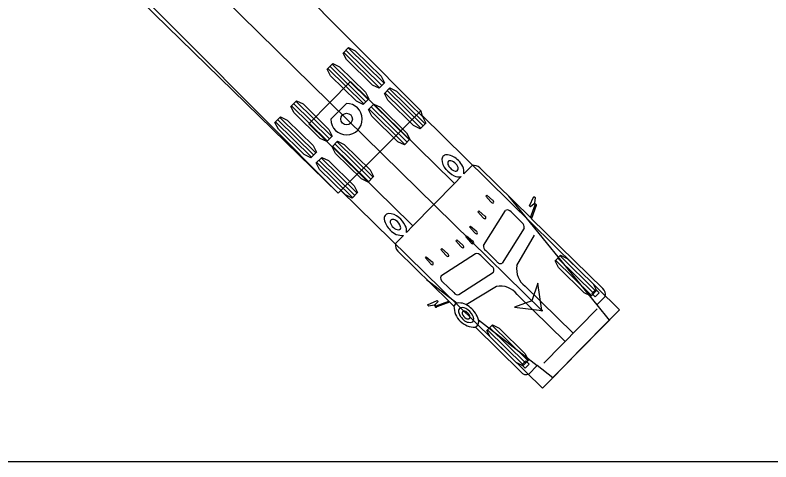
# Model space of a CAD drawing. Extents: x 973688 to 979179, y 703586 to 707602.
# Drawn here: x 976700.9 to 976755.9, y 705362.7 to 705395.2 of the extents above; entities that cross this region are included whole.
import ezdxf

# ---------------------------------------------------------------- set-up
doc = ezdxf.new("R2010")
doc.units = 0
doc.layers.add('NO PLOT', color=7, linetype='Continuous')
doc.layers.add('SB Left', color=7, linetype='Continuous')

msp = doc.modelspace()

# ---------------------------------------------------------------- linework, layer by layer
at = {"layer": 'NO PLOT'}
msp.add_lwpolyline([(976318.336, 705802.708), (976998.336, 705802.708), (976998.336, 705362.708), (976318.336, 705362.708)], close=True, dxfattribs=at)
at = {"layer": 'SB Left'}
for p, q in [((976679.446, 705432.472), (976739.213, 705373.726)), ((976727.42, 705389.931), (976724.802, 705392.499)), ((976727.581, 705390.095), (976724.963, 705392.662)), ((976727.741, 705390.258), (976725.123, 705392.826)), ((976726.265, 705388.753), (976723.647, 705391.321)), ((976726.425, 705388.917), (976723.807, 705391.484)), ((976726.586, 705389.08), (976723.968, 705391.648)), ((976730.579, 705387.154), (976727.961, 705389.721)), ((976730.74, 705387.318), (976728.122, 705389.885)), ((976730.419, 705386.99), (976727.801, 705389.558)), ((976723.616, 705386.052), (976720.998, 705388.619)), ((976723.776, 705386.216), (976721.158, 705388.783)), ((976723.937, 705386.379), (976721.319, 705388.947)), ((976724.998, 705388.792), (976723.866, 705387.638)), ((976729.424, 705385.976), (976726.806, 705388.543)), ((976729.584, 705386.14), (976726.966, 705388.707)), ((976729.263, 705385.812), (976726.646, 705388.38)), ((976722.46, 705384.874), (976719.843, 705387.441)), ((976722.621, 705385.038), (976720.003, 705387.605)), ((976722.781, 705385.201), (976720.163, 705387.769)), ((976726.775, 705383.275), (976724.157, 705385.842)), ((976726.935, 705383.438), (976724.317, 705386.006)), ((976726.614, 705383.111), (976723.996, 705385.679)), ((976725.78, 705382.26), (976723.162, 705384.828)), ((976725.459, 705381.933), (976722.841, 705384.501)), ((976725.619, 705382.097), (976723.002, 705384.664)), ((976729.844, 705379.882), (976732.876, 705382.974)), ((976735.151, 705382.047), (976735.214, 705382.111)), ((976735.516, 705381.634), (976735.151, 705382.047)), ((976735.214, 705382.111), (976735.634, 705381.754)), ((976736.791, 705382.054), (976743.214, 705374.13)), ((976738.659, 705381.495), (976738.68, 705381.514)), ((976738.68, 705381.514), (976738.684, 705381.542)), ((976734.574, 705380.907), (976734.637, 705380.972)), ((976734.957, 705380.478), (976734.574, 705380.907)), ((976734.637, 705380.972), (976735.075, 705380.598)), ((976734.987, 705378.465), (976736.583, 705381.012)), ((976736.986, 705380.894), (976737.793, 705380.103)), ((976738.397, 705380.479), (976738.468, 705380.409)), ((976733.96, 705379.804), (976734.023, 705379.868)), ((976734.325, 705379.391), (976733.96, 705379.804)), ((976734.023, 705379.868), (976734.443, 705379.512)), ((976737.942, 705379.725), (976736.346, 705377.178)), ((976737.412, 705376.991), (976738.687, 705379.195)), ((976732.971, 705378.796), (976733.034, 705378.86)), ((976733.336, 705378.383), (976732.971, 705378.796)), ((976733.034, 705378.86), (976733.453, 705378.503)), ((976733.685, 705379.084), (976733.748, 705379.148)), ((976734.05, 705378.671), (976733.685, 705379.084)), ((976733.748, 705379.148), (976734.168, 705378.791)), ((976731.879, 705378.16), (976731.942, 705378.225)), ((976732.244, 705377.748), (976731.879, 705378.16)), ((976731.942, 705378.225), (976732.362, 705377.868)), ((976730.752, 705377.561), (976730.815, 705377.625)), ((976731.117, 705377.148), (976730.752, 705377.561)), ((976730.815, 705377.625), (976731.234, 705377.269)), ((976734.393, 705377.859), (976731.877, 705376.214)), ((976735.58, 705376.926), (976734.773, 705377.718)), ((976735.943, 705377.296), (976735.136, 705378.087)), ((976743.161, 705375.132), (976740.546, 705377.702)), ((976742.84, 705374.805), (976740.225, 705377.376)), ((976743.001, 705374.969), (976740.386, 705377.539)), ((976733.19, 705374.88), (976735.706, 705376.525)), ((976730.839, 705375.986), (976733.053, 705374.261)), ((976732.002, 705375.813), (976732.81, 705375.022)), ((976735.914, 705375.463), (976733.723, 705374.138)), ((976741.503, 705372.064), (976738.011, 705375.489)), ((976740.919, 705371.468), (976737.427, 705374.893)), ((976742.854, 705374.956), (976743.143, 705375.251)), ((976743.108, 705374.707), (976742.854, 705374.956)), ((976743.397, 705375.002), (976743.108, 705374.707)), ((976743.143, 705375.251), (976743.397, 705375.002)), ((976732.445, 705374.41), (976732.517, 705374.34)), ((976731.416, 705374.107), (976731.388, 705374.103)), ((976731.435, 705374.128), (976731.416, 705374.107)), ((976739.365, 705369.884), (976743.26, 705373.855)), ((976734.605, 705373.053), (976738.887, 705369.718)), ((976738.201, 705370.076), (976735.586, 705372.646)), ((976737.88, 705369.749), (976735.265, 705372.319)), ((976738.04, 705369.912), (976735.425, 705372.483)), ((976738.053, 705370.061), (976737.765, 705369.767)), ((976738.308, 705369.812), (976738.053, 705370.061)), ((976737.765, 705369.767), (976738.019, 705369.517)), ((976738.019, 705369.517), (976738.308, 705369.812))]:
    msp.add_line(p, q, dxfattribs=at)
for points in [[(976677.487, 705441.611), (976684.948, 705433.998), (976692.419, 705426.441), (976730.42, 705388.251), (976730.478, 705387.938), (976744.87, 705373.781), (976739.268, 705368.069), (976724.601, 705382.457), (976724.395, 705382.255), (976709.085, 705397.211), (976701.404, 705404.671), (976693.707, 705412.092), (976689.931, 705415.701), (976686.142, 705419.295), (976682.28, 705422.921), (976678.351, 705426.563), (976674.387, 705430.175), (976670.378, 705433.749), (976668.353, 705435.517), (976666.311, 705437.272), (976664.25, 705439.01)], [(976687.074, 705419.788), (976687.059, 705419.773), (976687.109, 705419.723), (976691.106, 705415.705), (976724.395, 705382.255), (976727.407, 705385.253), (976730.42, 705388.251), (976697.131, 705421.701), (976693.133, 705425.717), (976693.083, 705425.768), (976693.068, 705425.752)], [(976729.363, 705379.392), (976729.843, 705379.882), (976729.674, 705380.049), (976722.276, 705387.304), (976723.792, 705388.85), (976725.308, 705390.396), (976732.706, 705383.14), (976732.876, 705382.974), (976733.356, 705383.464)], [(976733.554, 705383.665), (976734.146, 705384.268)], [(976734.702, 705384.103), (976738.397, 705380.479), (976738.735, 705381.402), (976738.735, 705381.403), (976738.717, 705381.437), (976738.717, 705381.437), (976738.716, 705381.438), (976738.66, 705381.494), (976738.659, 705381.494), (976738.403, 705381.257), (976738.33, 705381.329), (976738.65, 705382.022), (976738.652, 705382.023), (976738.736, 705381.94), (976738.736, 705381.937), (976738.684, 705381.544), (976738.684, 705381.541), (976738.746, 705381.48)], [(976738.81, 705381.355), (976738.472, 705380.418), (976738.474, 705380.403), (976743.655, 705375.322)], [(976728.574, 705378.587), (976729.166, 705379.191)], [(976731.451, 705374.042), (976731.389, 705374.102), (976731.386, 705374.103), (976730.994, 705374.043), (976730.991, 705374.043), (976730.906, 705374.126), (976730.907, 705374.127), (976731.594, 705374.461), (976731.668, 705374.389), (976731.435, 705374.129), (976731.435, 705374.128), (976731.493, 705374.072), (976731.493, 705374.072), (976731.494, 705374.071), (976731.528, 705374.054), (976731.529, 705374.054), (976732.445, 705374.41), (976728.75, 705378.035)], [(976739.213, 705373.726), (976738.935, 705375.706), (976738.5, 705374.427), (976737.228, 705373.97), (976739.213, 705373.726)], [(976732.827, 705374.036), (976732.523, 705374.335), (976732.507, 705374.337), (976731.578, 705373.98)], [(976743.82, 705374.748), (976743.22, 705374.136), (976743.215, 705374.128), (976744.118, 705373.015), (976744.074, 705372.969), (976742.069, 705370.925), (976740.064, 705368.881), (976740.02, 705368.836), (976738.889, 705369.717), (976738.881, 705369.712), (976738.281, 705369.1)], [(976737.703, 705369.253), (976734.387, 705372.506)]]:
    msp.add_lwpolyline(points, dxfattribs=at)
for points in [[(976727.781, 705390.299), (976727.38, 705389.891), (976726.893, 705390.127), (976725.008, 705391.976), (976724.762, 705392.458), (976725.163, 705392.866), (976725.65, 705392.63), (976727.535, 705390.781)], [(976726.625, 705389.121), (976726.225, 705388.713), (976725.738, 705388.949), (976723.853, 705390.797), (976723.607, 705391.28), (976724.008, 705391.688), (976724.495, 705391.452), (976726.38, 705389.603)], [(976730.779, 705387.358), (976730.379, 705386.95), (976729.892, 705387.186), (976728.007, 705389.035), (976727.761, 705389.517), (976728.162, 705389.926), (976728.649, 705389.689), (976730.534, 705387.841)], [(976723.976, 705386.42), (976723.576, 705386.011), (976723.089, 705386.248), (976721.204, 705388.096), (976720.958, 705388.579), (976721.359, 705388.987), (976721.846, 705388.751), (976723.731, 705386.902)], [(976729.624, 705386.18), (976729.224, 705385.772), (976728.736, 705386.008), (976726.852, 705387.857), (976726.606, 705388.339), (976727.006, 705388.748), (976727.493, 705388.511), (976729.378, 705386.663)], [(976722.821, 705385.242), (976722.421, 705384.833), (976721.933, 705385.07), (976720.049, 705386.918), (976719.803, 705387.401), (976720.203, 705387.809), (976720.69, 705387.573), (976722.575, 705385.724)], [(976726.975, 705383.479), (976726.574, 705383.071), (976726.087, 705383.307), (976724.202, 705385.156), (976723.957, 705385.638), (976724.357, 705386.046), (976724.844, 705385.81), (976726.729, 705383.961)], [(976725.82, 705382.301), (976725.419, 705381.893), (976724.932, 705382.129), (976723.047, 705383.978), (976722.801, 705384.46), (976723.202, 705384.868), (976723.689, 705384.632), (976725.574, 705382.783)], [(976743.201, 705375.173), (976742.8, 705374.765), (976742.313, 705375.002), (976740.431, 705376.852), (976740.185, 705377.335), (976740.586, 705377.743), (976741.073, 705377.506), (976742.956, 705375.655)], [(976739.213, 705373.726), (976738.935, 705375.706), (976738.5, 705374.427), (976737.228, 705373.97)], [(976738.241, 705370.116), (976737.84, 705369.708), (976737.353, 705369.945), (976735.47, 705371.796), (976735.225, 705372.279), (976735.626, 705372.687), (976736.113, 705372.45), (976737.996, 705370.599)]]:
    msp.add_lwpolyline(points, close=True, dxfattribs=at)
for centre, radius in [((976725.017, 705387.655), 0.424), ((976739.213, 705373.726), 0.0417)]:
    msp.add_circle(centre, radius, dxfattribs=at)
for centre, radius, start, end in [((976725.009, 705387.649), 1.143, 180.5574, 90.5574), ((976732.291, 705384.713), 0.346, 78.9501, 175.9631), ((976733.081, 705384.764), 1.136, 181.3213, 222.8421), ((976732.125, 705383.656), 1.416, 43.4855, 80.5534), ((976732.742, 705384.44), 0.362, 169.8539, 218.8949), ((976732.55, 705384.453), 0.172, 75.859, 163.0096), ((976733.089, 705384.586), 0.732, 210.7312, 256.9656), ((976732.461, 705383.969), 0.664, 40.4612, 78.6829), ((976732.616, 705384.013), 0.522, 0.5627, 47.7269), ((976732.422, 705383.76), 1.136, 355.1873, 49.9786), ((976734.268, 705383.661), 0.619, 45.5553, 101.3971), ((976733.586, 705385.089), 1.73, 219.384, 244.1825), ((976732.97, 705384.036), 0.169, 253.9917, 354.1104), ((976733.182, 705384.171), 0.729, 241.3659, 283.8798), ((976735.671, 705381.733), 0.184, 212.5105, 284.4026), ((976735.57, 705381.611), 0.157, 339.1033, 66.213), ((976738.732, 705381.373), 0.108, 36.3985, 82.581), ((976738.782, 705381.399), 0.0522, 301.8201, 46.6748), ((976736.712, 705380.706), 0.332, 34.4788, 112.9008), ((976728.093, 705380.433), 0.346, 95.1516, 192.1647), ((976729.147, 705380.62), 1.416, 190.5614, 227.6292), ((976728.058, 705379.642), 1.136, 48.2727, 89.7934), ((976728.358, 705380.179), 0.172, 108.1052, 195.2558), ((976728.375, 705379.988), 0.362, 52.2198, 101.2608), ((976727.742, 705379.131), 1.73, 26.9322, 51.7307), ((976735.094, 705380.594), 0.184, 212.5105, 284.4026), ((976734.993, 705380.471), 0.157, 339.1033, 66.213), ((976728.841, 705380.277), 0.664, 192.4318, 230.6535), ((976728.799, 705380.122), 0.522, 223.3879, 270.552), ((976728.235, 705379.638), 0.732, 14.1491, 60.3835), ((976728.784, 705379.767), 0.169, 277.0043, 17.123), ((976728.652, 705379.553), 0.729, 347.2349, 29.7489), ((976737.561, 705379.793), 0.387, 349.8902, 53.1222), ((976729.048, 705380.321), 1.136, 221.1361, 275.9274), ((976734.48, 705379.49), 0.184, 212.5105, 284.4026), ((976734.379, 705379.368), 0.157, 339.1033, 66.213), ((976734.193, 705378.737), 0.157, 204.9017, 292.0114), ((976734.105, 705378.648), 0.157, 339.1033, 66.213), ((976729.183, 705378.477), 0.619, 169.7177, 225.5594), ((976733.478, 705378.449), 0.157, 204.9017, 292.0114), ((976733.357, 705378.346), 0.184, 346.7122, 58.6042), ((976735.368, 705378.397), 0.387, 169.8927, 233.1197), ((976732.387, 705377.814), 0.157, 204.9017, 292.0114), ((976732.266, 705377.711), 0.184, 346.7122, 58.6042), ((976734.468, 705377.479), 0.387, 37.995, 101.2221), ((976731.259, 705377.214), 0.157, 204.9017, 292.0114), ((976731.138, 705377.111), 0.184, 346.7122, 58.6042), ((976736.203, 705377.437), 0.296, 208.5409, 298.8386), ((976738.903, 705376.716), 1.517, 169.5499, 233.9773), ((976735.444, 705376.663), 0.296, 332.2761, 62.5738), ((976732.185, 705376.091), 0.332, 158.214, 236.636), ((976736.218, 705373.978), 1.517, 37.1374, 101.5648), ((976733.114, 705375.26), 0.387, 217.9925, 281.2245), ((976743.369, 705374.93), 0.486, 338.0203, 53.9714), ((976733.16, 705373.931), 0.347, 107.8846, 162.6952), ((976733.213, 705373.136), 1.136, 44.2619, 98.0645), ((976731.558, 705374.058), 0.108, 188.5337, 234.7162), ((976731.533, 705374.007), 0.0522, 224.44, 329.2946), ((976734.359, 705374.036), 1.53, 180.0501, 271.0591), ((976733.471, 705373.671), 0.317, 141.4076, 203), ((976733.452, 705373.492), 0.44, 57.3516, 121.1645), ((976733.141, 705372.807), 1.189, 26.6886, 62.5779), ((976732.963, 705372.598), 1.704, 15.478, 51.3861), ((976734.157, 705373.872), 1.03, 198.381, 226.7675), ((976733.597, 705373.534), 0.17, 143.2264, 197.2908), ((976733.994, 705373.668), 0.589, 198.3129, 241.2956), ((976733.586, 705373.405), 0.263, 44.4923, 118.3942), ((976733.846, 705373.329), 0.223, 232.7923, 302.3948), ((976733.445, 705373.116), 0.575, 18.6325, 55.2028), ((976733.844, 705373.241), 0.158, 320.5286, 22.0413), ((976733.908, 705373.125), 0.366, 323.6097, 36.0907), ((976733.964, 705373.495), 0.634, 216.1412, 292.1429), ((976734.206, 705372.906), 0.425, 293.6203, 20.1567), ((976738.09, 705369.547), 0.486, 217.1433, 293.0944)]:
    msp.add_arc(centre, radius, start, end, dxfattribs=at)
for centre, major_axis, start_param, end_param in [((976738.779, 705381.417), (0.0558, -0.0548), 2.615166, 3.884468), ((976738.779, 705381.417), (-0.0558, 0.0548), 1.301202, 2.571945), ((976731.515, 705374.01), (0.0558, -0.0548), 2.398717, 3.668019), ((976731.515, 705374.01), (0.0558, -0.0548), 0.569648, 1.840391)]:
    msp.add_ellipse(centre, major_axis=major_axis, ratio=0.544872, start_param=start_param, end_param=end_param, dxfattribs=at)

doc.saveas('drawing.dxf')
